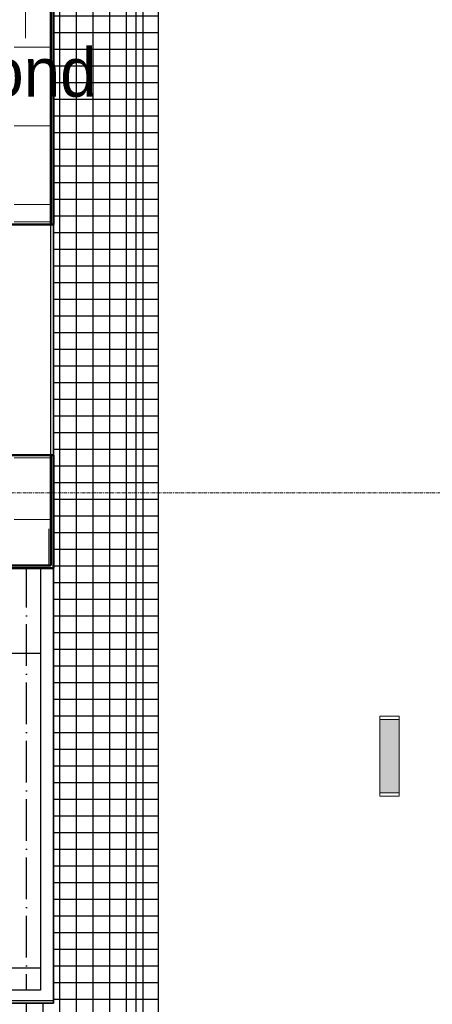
# Model space of a CAD drawing. Header units: millimetres. Extents: x 3625 to 145332, y -20577 to 83428.
# Tile 654 of 656: x 73634 to 75205, y 17379 to 21131. Entities that reach past the tile are written whole.
import ezdxf

# ---------------------------------------------------------------- set-up
doc = ezdxf.new("R2010")
doc.units = ezdxf.units.MM
doc.linetypes.add('stramien', pattern=[22.225, 12.7, -3.175, 3.175, -3.175])
for name, color, linetype, lineweight in [('A-CLNG-IDEN', 6, 'Continuous', 18), ('A-CLNG-SUSP', 5, 'Continuous', 25), ('A-GENM', 6, 'Continuous', 18), ('A-WALL-PATT', 2, 'Continuous', 50), ('I-WALL', 2, 'Continuous', 25), ('S-GRID', 1, 'Continuous', 18)]:
    doc.layers.add(name, color=color, linetype=linetype, lineweight=lineweight)
doc.layers.add('ATN Houtenlatten plafond moduul 600x1200 mm', color=20, linetype='Continuous')
doc.layers.add('ATN Roosterplafond', color=20, linetype='Continuous')
doc.styles.add('Frutiger_3', font='txt', dxfattribs={"height": 186.571782})
pattern_1 = [(0, (27442.51, 0), (406.4, 101.6), [33.528, -271.272, 33.528, -271.272, -1625.6]), (0, (27442.51, 0), (406.4, 101.6), [-609.6, 33.528, -576.072, 33.528, -271.272, -711.2]), (0, (27442.51, 0), (406.4, 101.6), [-1524, 33.528, -169.672, 33.528, -474.472]), (120, (27594.91, 50.8), (-291.18818, 301.15272), [33.528, -271.272, 33.528, -271.272, -1625.6]), (120, (27594.91, 50.8), (-291.18818, 301.15272), [-609.6, 33.528, -576.072, 33.528, -271.272, -711.2]), (120, (27594.91, 50.8), (-291.18818, 301.15272), [-1524, 33.528, -169.672, 33.528, -474.472]), (240, (27645.71, 254), (-115.21182, -402.75272), [33.528, -271.272, 33.528, -271.272, -1625.6]), (240, (27645.71, 254), (-115.21182, -402.75272), [-609.6, 33.528, -576.072, 33.528, -271.272, -711.2]), (240, (27645.71, 254), (-115.21182, -402.75272), [-1524, 33.528, -169.672, 33.528, -474.472])]

# ---------------------------------------------------------------- blocks, each defined once
blk = doc.blocks.new('65_KA_ETAP K8 nooduitje buisvormig - Type-10172408-Plotview plafond derde Verdieping - 1 op 100')
at = {"layer": 'A-GENM'}
blk.add_hatch(color=256, dxfattribs=at).paths.add_polyline_path([(-140, 0), (-140, -36.5), (140, -36.5), (140, 36.5), (-140, 36.5), (-140, 9.4)], flags=0)
for p, q in [((-140, 36.5), (-152, 36.5)), ((-152, 36.5), (-152, -36.5)), ((-140, -36.5), (-140, 36.5)), ((140, 36.5), (-140, 36.5)), ((-140, 36.5), (-140, -36.5)), ((152, 36.5), (140, 36.5)), ((140, 36.5), (140, -36.5)), ((140, -36.5), (140, 36.5)), ((152, -36.5), (152, 36.5)), ((-152, -36.5), (-140, -36.5)), ((-140, -36.5), (140, -36.5)), ((140, -36.5), (152, -36.5))]:
    blk.add_line(p, q, dxfattribs=at)

msp = doc.modelspace()

# ---------------------------------------------------------------- hatches: boundary and pattern name
at = {"layer": 'A-WALL-PATT', "lineweight": 18}
h = msp.add_hatch(dxfattribs=at)
h.set_pattern_fill('FP_10', color=256, style=0, pattern_type=2)
h.set_pattern_definition(pattern_1)
h.paths.add_polyline_path([(73763.1, 19041.2), (73763.1, 19471.5), (73753.1, 19471.5), (73753.1, 19041.2)], flags=0)
h.paths.add_polyline_path([(73753.1, 20351.2), (73763.1, 20351.2), (73763.1, 21354.1), (73753.1, 21354.1), (73753.1, 20849.3)], flags=0)
h.paths.add_polyline_path([(73763.1, 23038.1), (73763.1, 23781.2), (73753.1, 23781.2), (73753.1, 23038.1)], flags=0)
h = msp.add_hatch(dxfattribs=at)
h.set_pattern_fill('FP_121', color=256, angle=270, style=0, pattern_type=2)
h.set_pattern_definition([(90, (72456.1, 21061.2), (300, -2e-12), [])])
h.paths.add_polyline_path([(73753.1, 21061.2), (73753.1, 21201.2), (71159.1, 21201.2), (71159.1, 21061.2), (73613.1, 21061.2)], flags=0)
h = msp.add_hatch(dxfattribs=at)
h.set_pattern_fill('FP_117', color=256, angle=90, style=0, pattern_type=2)
h.set_pattern_definition([(0, (73613.1, 20126.2), (0, -300), [])])
h.paths.add_polyline_path([(73753.1, 19191.2), (73753.1, 19461.5), (73613.1, 19461.5), (73613.1, 19191.2)], flags=0)
h.paths.add_polyline_path([(73613.1, 20361.2), (73753.1, 20361.2), (73753.1, 21061.2), (73613.1, 21061.2), (73613.1, 20849.3)], flags=0)
h = msp.add_hatch(dxfattribs=at)
h.set_pattern_fill('FP_118', color=256, angle=-90, style=0, pattern_type=2)
h.set_pattern_definition([(90, (72244.6, 19051.2), (300, -2e-14), [])])
h.paths.add_polyline_path([(73082.7, 19051.2), (73753.1, 19051.2), (73753.1, 19191.2), (70736.1, 19191.2), (70736.1, 19051.2), (71881.9, 19051.2)], flags=0)
h = msp.add_hatch(dxfattribs=at)
h.set_pattern_fill('FP_10', color=256, style=0, pattern_type=2)
h.set_pattern_definition(pattern_1)
h.paths.add_polyline_path([(73082.7, 19041.2), (73753.1, 19041.2), (73753.1, 19051.2), (70746.1, 19051.2), (70746.1, 19041.2), (71881.9, 19041.2)], flags=0)
at = {"layer": 'ATN Houtenlatten plafond moduul 600x1200 mm'}
h = msp.add_hatch(dxfattribs=at)
h.set_pattern_fill('ANSI36', color=253, scale=20, angle=45)
h.paths.add_polyline_path([(71169.1, 17433.2), (71169.1, 17603.2), (71159.1, 17603.2), (71159.1, 19041.2), (73713.1, 19041.2), (73713.1, 17433.2)])
at = {"layer": 'ATN Roosterplafond'}
h = msp.add_hatch(dxfattribs=at)
h.set_pattern_fill('NET', color=256, scale=20, angle=90)
h.paths.add_polyline_path([(55705.8, 21111.6), (55705.8, 23791.2), (73763.1, 23791.2), (73763.1, 17383.2), (68575.3, 17383.2), (68575.3, 16983.2), (73763.1, 16983.2), (74163.1, 16983.2), (74163.1, 23791.2), (74163.1, 24191.2), (55705.8, 24191.2), (55305.8, 24191.2), (55305.8, 21111.6)])

# ---------------------------------------------------------------- linework, layer by layer
at = {"layer": 'A-CLNG-SUSP'}
for p, q in [((74075.8, 24301.2), (74075.8, 16892.9)), ((73713.1, 19041.2), (73713.1, 17433.2)), ((73763.1, 17393.2), (73763.1, 19041.2)), ((73713.1, 17433.2), (71169.1, 17433.2)), ((71169.1, 17393.2), (73763.1, 17393.2))]:
    msp.add_line(p, q, dxfattribs=at)
at = {"layer": 'ATN Houtenlatten plafond moduul 600x1200 mm'}
for p, q in [((71159.1, 18717.4), (73713.1, 18717.4)), ((71159.1, 17517.4), (73713.1, 17517.4))]:
    msp.add_line(p, q, dxfattribs=at)
msp.add_lwpolyline([(71169.1, 17433.2), (71169.1, 17603.2), (71159.1, 17603.2), (71159.1, 19041.2), (73713.1, 19041.2), (73713.1, 17433.2), (71169.1, 17433.2)], dxfattribs=at)
at = {"layer": 'ATN Roosterplafond'}
msp.add_lwpolyline([(55705.8, 21111.6), (55705.8, 23791.2), (73763.1, 23791.2), (73763.1, 17383.2), (68575.3, 17383.2), (68575.3, 16983.2), (73763.1, 16983.2), (74163.1, 16983.2), (74163.1, 23791.2), (74163.1, 24191.2), (55705.8, 24191.2), (55305.8, 24191.2), (55305.8, 21111.6)], close=True, dxfattribs=at)
at = {"layer": 'I-WALL', "lineweight": 50}
for p, q in [((73753.1, 20351.2), (73753.1, 21354.2)), ((73763.1, 21354.1), (73763.1, 20351.2)), ((73753.1, 20351.2), (73603.1, 20351.2)), ((73763.1, 20351.2), (73753.1, 20351.2)), ((73603.1, 19471.5), (73753.1, 19471.5)), ((73753.1, 19051.2), (73753.1, 19471.5)), ((73753.1, 19471.5), (73763.1, 19471.5)), ((73763.1, 19471.5), (73763.1, 19041.2)), ((70736.1, 19051.2), (73753.1, 19051.2)), ((73763.1, 19041.2), (70746.1, 19041.2))]:
    msp.add_line(p, q, dxfattribs=at)
at = {"layer": 'I-WALL', "lineweight": 18}
for p, q in [((73753.1, 20361.2), (73613.1, 20361.2)), ((73613.1, 19461.5), (73753.1, 19461.5))]:
    msp.add_line(p, q, dxfattribs=at)
at = {"layer": 'I-WALL'}
for p, q in [((73753.1, 19471.5), (73753.1, 20351.2)), ((73763.1, 19471.5), (73763.1, 20351.2)), ((71169.1, 17383.2), (73763.1, 17383.2)), ((73763.1, 17383.2), (73763.1, 17393.2))]:
    msp.add_line(p, q, dxfattribs=at)
at = {"layer": 'S-GRID', "linetype": 'stramien'}
msp.add_line((26218.5, 19328.2), (92257.1, 19328.2), dxfattribs=at)

# ---------------------------------------------------------------- block references
at = {"layer": 'A-GENM', "rotation": 89.99999999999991}
msp.add_blockref('65_KA_ETAP K8 nooduitje buisvormig - Type-10172408-Plotview plafond derde Verdieping - 1 op 100', (75042, 18324.7), dxfattribs=at)

# ---------------------------------------------------------------- texts
at = {"layer": 'A-CLNG-IDEN', "insert": (70667.2, 21024.1), "char_height": 186.572, "width": 4434, "attachment_point": 1, "line_spacing_factor": 1.017696, "style": 'Frutiger_3'}
msp.add_mtext('massief houten latten plafond', dxfattribs=at)

doc.saveas('drawing.dxf')
